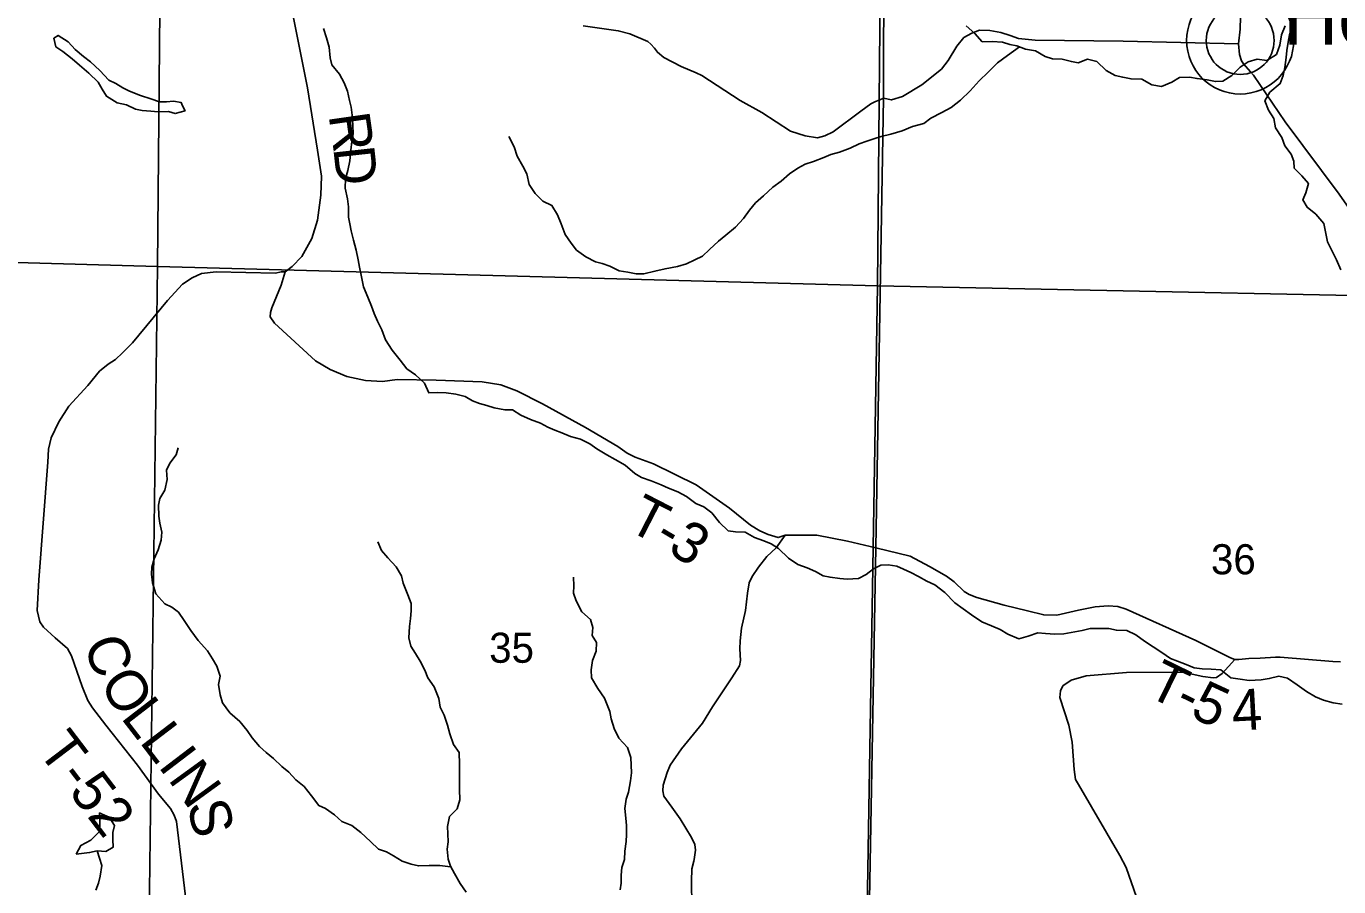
# Model space of a CAD drawing. Extents: x 2043100 to 2470832, y 443715 to 810583.
# Drawn here: x 2214757 to 2224382, y 640149 to 646463 of the extents above; entities that cross this region are included whole.
import ezdxf

# ---------------------------------------------------------------- set-up
doc = ezdxf.new("R2010")
doc.units = 0
for name, color, linetype in [('GM_X_County_Road', 7, 'Continuous'), ('GM_X_Minor_Lake', 7, 'Continuous'), ('GM_X_Minor_River', 7, 'Continuous'), ('GM_X_Section', 7, 'Continuous'), ('GM_X_Section_Text', 7, 'Continuous'), ('GM_X_Township', 7, 'Continuous'), ('GM_X_Township_Road', 7, 'Continuous'), ('GM_X_Township_Road_Text', 7, 'Continuous'), ('GM_X_Township_ROW', 7, 'Continuous'), ('GM_X_Unincorporated', 7, 'Continuous'), ('GM_X_Unincorporated_Location', 7, 'Continuous'), ('GM_X_Unincorporated_Text', 7, 'Continuous')]:
    doc.layers.add(name, color=color, linetype=linetype)

msp = doc.modelspace()

# ---------------------------------------------------------------- linework, layer by layer
at = {"layer": 'GM_X_County_Road'}
for points in [[(2223646.7, 646334.1), (2223660.6, 646442.3), (2223666.4, 646716.6), (2223658.3, 646784.7), (2223622.2, 646968.8), (2223543.9, 647323.1), (2223523.9, 647361.1), (2223491.9, 647403.1)], [(2224955.8, 644449.9), (2224913.7, 644493.9), (2224837.7, 644581.9), (2224385.3, 645230), (2223989, 645762), (2223756.8, 646104), (2223734.8, 646128), (2223684.8, 646186), (2223668.8, 646208), (2223654.7, 646256), (2223646.7, 646334.1)]]:
    msp.add_lwpolyline(points, dxfattribs=at)
at = {"layer": 'GM_X_Minor_Lake'}
for points in [[(2215903.8, 645879.6), (2215893.1, 645902.2), (2215837.1, 645912.1), (2215785.2, 645907.9), (2215733.2, 645907.7), (2215671.1, 645929.5), (2215595.1, 645955.2), (2215515, 645987), (2215465, 646010.8), (2215414.9, 646042.7), (2215362.9, 646066.5), (2215296.7, 646138.4), (2215228.5, 646200.2), (2215176.4, 646240), (2215116.3, 646291.9), (2215064.1, 646347.7), (2214992, 646395.5), (2214958.1, 646375.4)], [(2214958.1, 646375.4), (2214974.3, 646311.4), (2215024.4, 646277.5), (2215094.5, 646223.7), (2215146.6, 646177.9), (2215216.8, 646118.1), (2215284.9, 646052.3), (2215313.1, 646000.3), (2215345.2, 645948.4), (2215423.3, 645900.6), (2215491.3, 645884.8), (2215557.4, 645853), (2215607.4, 645845.2), (2215671.4, 645839.4), (2215723.4, 645835.6), (2215799.4, 645835.9), (2215849.4, 645822), (2215921.3, 645842.3), (2215903.8, 645879.6)], [(2215313.6, 640682.4), (2215295, 640690.3), (2215297.2, 640620.2), (2215293.4, 640554.2), (2215229.6, 640489.9), (2215157.7, 640451.7), (2215121.9, 640387.5)], [(2215121.9, 640387.5), (2215221.9, 640399.8), (2215277.8, 640412), (2215339.8, 640408.2), (2215393.7, 640438.4), (2215391.5, 640496.5), (2215391.3, 640546.5), (2215403.2, 640598.6), (2215365, 640660.5), (2215313.6, 640682.4)]]:
    msp.add_lwpolyline(points, dxfattribs=at)
at = {"layer": 'GM_X_Minor_River'}
for points in [[(2223990.1, 646464.6), (2223962.3, 646400.4), (2223950.6, 646324.3), (2223926.8, 646256.2), (2223855, 646211.9), (2223783, 646221.7), (2223719, 646201.4), (2223659.2, 646163.2), (2223597.4, 646100.9), (2223531.5, 646058.7), (2223477.6, 646056.5), (2223417.6, 646068.3), (2223343.6, 646078), (2223287.6, 646089.8), (2223215.6, 646087.6), (2223157.7, 646053.4), (2223081.8, 646021.1), (2223011.8, 646032.8), (2222937.7, 646074.6), (2222859.8, 646076.4), (2222797.8, 646088.2), (2222741.7, 646100), (2222675.7, 646137.8), (2222607.5, 646203.6), (2222539.5, 646221.4), (2222471.6, 646193.1), (2222421.6, 646202.9), (2222353.5, 646220.7), (2222283.6, 646224.5), (2222229.5, 646240.3), (2222157.4, 646282.1), (2222085.4, 646293.8), (2222021.4, 646317.7), (2221971.4, 646327.5), (2221917.3, 646345.3), (2221841.4, 646351.1), (2221767.4, 646348.8), (2221713.2, 646408.7), (2221651.1, 646464.5)], [(2224042.1, 646468.7), (2224020.3, 646400.6), (2224012.5, 646346.5), (2224002.7, 646284.5), (2223996.8, 646232.4), (2223987.1, 646160.3), (2223975.2, 646100.2), (2223953.4, 646042.1), (2223877.6, 645977.8), (2223839.8, 645915.6), (2223866, 645847.7), (2223906.2, 645785.8), (2223918.4, 645717.8), (2223964.6, 645645.8), (2223986.8, 645585.9), (2224032.9, 645524), (2224053.1, 645472), (2224055.2, 645422), (2224111.4, 645366.2), (2224159.5, 645308.3), (2224141.7, 645240.2), (2224117.9, 645190), (2224150.1, 645134.1), (2224214.2, 645084.3), (2224272.4, 645016.4), (2224286.6, 644942.4)], [(2216997.9, 646178.2), (2216985.7, 646230.2), (2216979.5, 646308.3), (2216959.3, 646378.3), (2216937.1, 646446.2)], [(2222040.5, 646310.6), (2221953.6, 646247.4), (2221879.8, 646195.1), (2221810.1, 646124.8), (2221744.3, 646062.5), (2221678.5, 645988.2), (2221608.7, 645919.9), (2221540.9, 645865.7), (2221471.1, 645829.4), (2221391.2, 645787.1), (2221339.4, 645748.9), (2221255.5, 645726.6), (2221179.6, 645696.3), (2221097.7, 645670), (2221025.8, 645653.7), (2220973.9, 645635.5), (2220921.9, 645619.3), (2220866, 645599.1), (2220800.1, 645568.9), (2220722.2, 645538.6), (2220658.3, 645522.4), (2220606.4, 645500.2), (2220530.5, 645469.9), (2220468.6, 645451.7), (2220414.7, 645421.4), (2220354.9, 645379.2), (2220293.1, 645327), (2220231.2, 645280.7), (2220163.4, 645218.4), (2220105.6, 645166.2), (2220061.8, 645112), (2220018, 645051.8), (2219958.2, 644987.5), (2219888.4, 644929.3), (2219834.6, 644885), (2219766.8, 644824.8), (2219716.9, 644774.6), (2219659, 644748.3), (2219599.1, 644720.1), (2219533.2, 644699.9), (2219441.3, 644683.5), (2219367.4, 644665.3), (2219285.5, 644647), (2219229.5, 644646.8), (2219167.5, 644658.6), (2219105.5, 644668.4), (2219037.4, 644702.2), (2218981.4, 644722), (2218931.4, 644733.8), (2218861.3, 644769.6), (2218793.2, 644819.4), (2218753, 644871.3), (2218708.9, 644935.2), (2218678.7, 645013.2), (2218652.5, 645079.1), (2218612.3, 645147), (2218546.2, 645178.8), (2218488.1, 645234.7), (2218445.9, 645302.6), (2218427.7, 645378.6), (2218399.5, 645436.5), (2218357.3, 645510.4), (2218335.1, 645578.4), (2218294.9, 645654.3)], [(2221688, 642143.4), (2221567.8, 642233), (2221493.6, 642308.8), (2221421.4, 642364.6), (2221361.4, 642390.4), (2221299.3, 642424.3), (2221243.2, 642454.1), (2221191.2, 642479.9), (2221141.1, 642499.8), (2221077.1, 642511.6), (2221025.2, 642507.4), (2220969.3, 642481.2), (2220917.4, 642439), (2220861.5, 642410.8), (2220777.6, 642406.4), (2220723.6, 642410.3), (2220651.6, 642420), (2220601.6, 642429.9), (2220545.5, 642461.7), (2220483.5, 642489.5), (2220415.4, 642513.3), (2220347.3, 642559.1), (2220273.1, 642630.9), (2220221, 642664.7), (2220165, 642686.6), (2220096.9, 642710.3), (2220028.9, 642750.1), (2219958.9, 642753.9), (2219904.9, 642759.7), (2219840.7, 642821.5), (2219784.5, 642893.4), (2219726.4, 642935.2), (2219666.4, 642961), (2219598.3, 643012.8), (2219536.2, 643046.7), (2219468.1, 643074.4), (2219412.1, 643098.3), (2219340, 643128), (2219270, 643151.8), (2219219.9, 643181.7), (2219149.8, 643241.5), (2219075.7, 643283.2), (2219015.6, 643319.1), (2218941.5, 643360.8), (2218889.4, 643398.7), (2218821.3, 643432.5), (2218749.3, 643452.2), (2218685.2, 643480), (2218633.2, 643497.9), (2218583.2, 643521.7), (2218529.1, 643549.6), (2218455, 643577.3), (2218385, 643609.1), (2218322.9, 643648.9), (2218266.9, 643648.7), (2218188.9, 643662.5), (2218134.9, 643680.3), (2218080.8, 643694.1), (2218028.8, 643714), (2217974.7, 643745.8), (2217906.7, 643763.6), (2217836.7, 643773.3), (2217772.7, 643775.1), (2217708.8, 643772.9), (2217678.6, 643842.9), (2217610.4, 643904.7), (2217548.3, 643948.5), (2217500.1, 644012.4), (2217439.9, 644086.2), (2217391.7, 644162.1), (2217365.5, 644234.1), (2217333.3, 644298), (2217309.2, 644354), (2217289, 644407.9), (2217262.8, 644473.9), (2217230.6, 644549.8), (2217212.4, 644635.8), (2217200.2, 644695.8), (2217190.1, 644749.8), (2217175.8, 644819.8), (2217155.6, 644891.8), (2217139.4, 644961.8), (2217129.3, 645011.8), (2217121.1, 645061.8), (2217120.9, 645137.9), (2217112.7, 645195.9), (2217096.5, 645273.9), (2217098.3, 645342), (2217116.1, 645404.1), (2217129.9, 645474.2), (2217137.7, 645554.3), (2217143.5, 645616.3), (2217153.3, 645672.4), (2217151.1, 645736.4), (2217146.9, 645810.5), (2217138.7, 645868.5), (2217128.6, 645918.5), (2217112.4, 645986.5), (2217088.2, 646046.5), (2217054, 646110.4), (2216997.9, 646178.2)], [(2224286.6, 644942.4), (2224300.7, 644880.4), (2224339, 644802.5), (2224367.1, 644748.6), (2224397.3, 644674.6)], [(2217868.8, 640295.9), (2217791.1, 640304.6), (2217711.1, 640304.3), (2217633.2, 640302.1), (2217579.2, 640313.9), (2217513.1, 640337.7), (2217451, 640375.5), (2217399, 640405.3), (2217340.9, 640425.2), (2217280.8, 640481), (2217210.6, 640546.8), (2217144.5, 640598.6), (2217072.4, 640626.4), (2217018.3, 640676.2), (2216952.2, 640724), (2216902.1, 640745.9), (2216850, 640815.8), (2216793.8, 640883.6), (2216733.6, 640933.4), (2216683.5, 640989.3), (2216631.4, 641031.2), (2216571.2, 641091), (2216517.1, 641132.8), (2216467, 641178.7), (2216412.9, 641240.5), (2216376.7, 641294.5), (2216322.5, 641360.3), (2216250.4, 641426.1), (2216196.2, 641498), (2216180, 641558), (2216167.8, 641634), (2216179.6, 641694.1), (2216155.4, 641766.1), (2216123.2, 641822), (2216087.1, 641879.9), (2216016.9, 641955.7), (2215964.7, 642029.6), (2215914.5, 642101.5), (2215874.3, 642163.4), (2215824.2, 642201.2), (2215772.2, 642225.1), (2215708, 642296.9), (2215681.7, 642378.9), (2215675.6, 642442.9), (2215677.4, 642492.9), (2215695.2, 642555.1), (2215725, 642621.2), (2215746.8, 642691.3), (2215750.6, 642751.4), (2215736.4, 642815.4), (2215728.3, 642867.4), (2215726, 642947.5), (2215735.9, 642997.5), (2215773.7, 643057.7), (2215789.4, 643135.8), (2215785.2, 643205.9), (2215809.1, 643256), (2215856.9, 643318.2), (2215870.7, 643368.3)], [(2217983.6, 640109.1), (2217939.4, 640173), (2217897.2, 640246.9), (2217867.1, 640298.9), (2217850.9, 640350.8), (2217844.7, 640424.9), (2217850.5, 640478.9), (2217848.4, 640537), (2217846.2, 640591), (2217862, 640665.1), (2217917.8, 640721.4), (2217937.6, 640787.5), (2217935.4, 640861.5), (2217933.2, 640921.5), (2217933, 640991.6), (2217934.8, 641047.7), (2217932.6, 641133.7), (2217890.4, 641191.6), (2217864.2, 641271.6), (2217846, 641335.6), (2217821.8, 641407.5), (2217793.6, 641465.5), (2217783.4, 641529.5), (2217747.2, 641615.4), (2217703, 641681.3), (2217678.8, 641737.3), (2217644.7, 641805.2), (2217610.5, 641861.1), (2217576.4, 641913.1), (2217562.2, 641975.1), (2217567.9, 642057.2), (2217573.8, 642117.2), (2217579.6, 642173.3), (2217579.4, 642227.3), (2217555.2, 642291.3), (2217521, 642377.2), (2217508.9, 642429.2), (2217468.7, 642497.1), (2217408.5, 642561), (2217362.4, 642616.8), (2217334.2, 642678.8)], [(2219113.1, 640125), (2219120.9, 640175.1), (2219120.8, 640233.1), (2219124.6, 640289.2), (2219144.4, 640349.3), (2219146.2, 640409.3), (2219156, 640481.4), (2219159.8, 640531.5), (2219159.6, 640597.5), (2219153.5, 640651.6), (2219147.3, 640723.6), (2219157.1, 640791.7), (2219172.9, 640843.8), (2219188.7, 640925.9), (2219194.5, 640983.9), (2219194.3, 641040), (2219190.1, 641098), (2219165.9, 641170), (2219101.8, 641239.8), (2219067.6, 641309.8), (2219047.4, 641381.7), (2219037.2, 641435.7), (2218996.9, 641533.7), (2218948.7, 641603.6), (2218902.5, 641681.5), (2218900.3, 641739.5), (2218910.1, 641809.6), (2218935.9, 641877.7), (2218939.7, 641939.8), (2218907.6, 641991.7), (2218911.4, 642051.8), (2218895.2, 642109.8), (2218831.1, 642165.6), (2218788.9, 642245.5), (2218770.7, 642303.5), (2218772.6, 642355.5), (2218770.4, 642421.5)], [(2224406.8, 641488.3), (2224340.8, 641498.1), (2224270.8, 641517.8), (2224212.8, 641541.7), (2224146.7, 641581.5), (2224076.5, 641631.2), (2224006.4, 641679), (2223942.4, 641692.8), (2223872.5, 641676.6), (2223812.5, 641666.4), (2223726.6, 641662.1), (2223660.6, 641671.8), (2223590.6, 641681.6), (2223518.4, 641739.4), (2223446.5, 641745.2), (2223380.5, 641746.9), (2223322.5, 641754.8), (2223262.4, 641780.5), (2223200.4, 641804.4), (2223148.3, 641824.2), (2223084.2, 641868), (2222958, 641951.6), (2222893.9, 641997.4), (2222827.9, 642029.2), (2222751.9, 642031), (2222695.9, 642042.8), (2222615.9, 642044.5), (2222559.9, 642044.3), (2222500, 642028.1), (2222448.1, 642019.9), (2222366.1, 642005.6), (2222300.2, 642001.4), (2222232.2, 642007.2), (2222176.2, 642011), (2222104.3, 641986.7), (2222036.4, 641968.5), (2221956.3, 642002.2), (2221900.2, 642036), (2221836.2, 642063.8), (2221764.1, 642093.6), (2221688, 642143.4)], [(2215266.7, 640123.8), (2215286.5, 640175.9), (2215298.3, 640226), (2215310.1, 640304.1), (2215277.8, 640412)]]:
    msp.add_lwpolyline(points, dxfattribs=at)
at = {"layer": 'GM_X_Section'}
for points in [[(2210437.6, 650213.3), (2215768.5, 650088.7), (2215718.4, 644700.1), (2210365.8, 644850.6)], [(2215768.5, 650088.7), (2221049.8, 649971.6), (2220999.9, 644558.9), (2215718.4, 644700.1)], [(2221049.8, 649971.6), (2226377.3, 649830.9), (2226378.6, 649710.8), (2226283.1, 644449.8), (2220999.9, 644558.9)], [(2210365.8, 644850.6), (2215718.4, 644700.1), (2215649.9, 639357.3), (2215529.7, 639359.7), (2210345.4, 639550.4)], [(2220999.9, 644558.9), (2220911.1, 639239.9), (2215649.9, 639357.3), (2215718.4, 644700.1)], [(2226283.1, 644449.8), (2226281.7, 644387.8), (2226228.4, 639113.1), (2220911.1, 639239.9), (2220999.9, 644558.9)]]:
    msp.add_lwpolyline(points, close=True, dxfattribs=at)
at = {"layer": 'GM_X_Township'}
for points in [[(2221192, 660298.5), (2221175.2, 657998.8), (2221148.7, 653364.1), (2221047.8, 648017.8), (2221044, 645934.3), (2220986.4, 642634.5), (2220927.1, 639237.4), (2219619.4, 639265.9), (2216075, 639353.1), (2210326.8, 639537.9), (2204968.7, 639659.7), (2200443.3, 639770.7), (2194113.9, 639990), (2194110.3, 640430.4), (2194154.4, 645194.2), (2194418.6, 656109.1), (2194455.6, 656593), (2194569.9, 662033.3)], [(2232922, 639010.4), (2230294.1, 639053.5), (2227395.5, 639101), (2225149.7, 639137.8), (2223066.2, 639196.9), (2220927.1, 639237.4), (2220986.4, 642634.5), (2221044, 645934.3), (2221047.8, 648017.8), (2221148.7, 653364.1), (2221175.2, 657998.8), (2221192, 660298.5)]]:
    msp.add_lwpolyline(points, dxfattribs=at)
at = {"layer": 'GM_X_Township_Road'}
for points in [[(2216654.5, 644659.9), (2216706.4, 644700), (2216778.3, 644772.2), (2216850.2, 644904.5), (2216892.1, 645040.7), (2216917.9, 645222.9), (2216921.8, 645363.1), (2216893.7, 645553.3), (2216819.3, 646011.7), (2216696.9, 646622.2), (2216662.7, 646858.4)], [(2218842.2, 646465.2), (2219098.2, 646429.5), (2219182.2, 646407.6), (2219314.2, 646349.7), (2219338.2, 646331.8), (2219364.2, 646301.8), (2219386.2, 646271.8), (2219432.2, 646233.8), (2219560.2, 646167.9), (2219670.2, 646120), (2219712.2, 646102), (2219991.7, 645918.7), (2220152.1, 645830.8), (2220361.6, 645693.7), (2220470.2, 645657.5), (2220560.3, 645642.8), (2220614.3, 645658.9), (2220674.2, 645687), (2220878, 645839.5), (2220951.4, 645892.3), (2220956, 645895.6), (2220985.9, 645909.7), (2221013.1, 645921.2)], [(2221013.1, 645921.2), (2221044, 645934.3), (2221101.9, 645921.9), (2221183.8, 645948), (2221323.7, 646032.3), (2221469.6, 646148.7), (2221517.5, 646210.8), (2221581.4, 646317.1), (2221633.3, 646379.2), (2221691.3, 646411.3), (2221747.3, 646433.4), (2221823.2, 646431.5), (2221903.2, 646417.6), (2221973.2, 646393.7), (2222033.2, 646371.8), (2222157.2, 646360), (2222800.9, 646352.9), (2223646.7, 646334.1)], [(2215924.5, 640077.6), (2215858, 640628.1), (2215842, 640674.2), (2215814, 640722.2), (2215725.9, 640828.2), (2215571.8, 641040.2), (2215341.6, 641334.2), (2215243.6, 641462.2), (2215209.5, 641516.2), (2215167.5, 641618.2), (2215089.3, 641842.4), (2215059.3, 641896.4), (2214969.2, 641976.4), (2214883.2, 642052.3), (2214857.2, 642092.3), (2214837.1, 642176.4), (2214848.9, 642400.7), (2214914.2, 643263.7), (2214920.1, 643359.9), (2214940.1, 643442), (2214995.9, 643560.2), (2215069.8, 643674.5), (2215209.6, 643826.8), (2215293.5, 643931.1), (2215357.5, 643983.2), (2215411.4, 644017.3), (2215463.4, 644065.5), (2215535.3, 644139.7), (2215792.9, 644450.4), (2215902.8, 644570.7), (2215972.7, 644616.9), (2216042.7, 644649), (2216148.6, 644661.2), (2216584.5, 644651.8), (2216626.5, 644659.9), (2216654.5, 644659.9)], [(2220322.2, 642728.9), (2220270.8, 642711), (2220196.8, 642732.9), (2220136.8, 642760.9), (2220068.8, 642800.8), (2219914.7, 642926.7), (2219668.7, 643096.6), (2219356.7, 643252.3), (2219222.7, 643300.1), (2219164.7, 643330.1), (2219094.7, 643378), (2218858.6, 643517.9), (2218542.6, 643691.6), (2218354.6, 643787.4), (2218236.6, 643831.3), (2218100.6, 643853.1), (2217762.7, 643864.6), (2217476.8, 643870.2), (2217368.9, 643856), (2217244.9, 643863.9), (2217106.9, 643891.7), (2216984.9, 643943.6), (2216876.9, 644007.5), (2216576.8, 644283.4), (2216546.8, 644329.4), (2216548.7, 644363.4), (2216556.7, 644395.5), (2216626.5, 644563.8), (2216654.5, 644659.9)], [(2220481.9, 642728.9), (2220322.2, 642728.9)], [(2224394.1, 641798.1), (2224338.1, 641802), (2223952.2, 641833.5), (2223918.2, 641833.4), (2223806.3, 641825.2), (2223723.1, 641822.7), (2223649.2, 641817), (2223620.3, 641816.9), (2223588.3, 641828.9), (2223334.3, 641956.7), (2222824.3, 642186.2), (2222762.3, 642206.1), (2222690.4, 642210), (2222596.4, 642201.9), (2222474.5, 642177.7), (2222314.5, 642141.4), (2222218.6, 642143.2), (2222098.6, 642173.1), (2221928.6, 642214.9), (2221728.6, 642270.7), (2221672.6, 642292.6), (2221634.6, 642314.6), (2221562.6, 642386.6), (2221506.6, 642426.5), (2221380.6, 642498.4), (2221239.5, 642573.8), (2220986.4, 642634.5), (2220778.6, 642683.9), (2220553.7, 642728.9), (2220486.3, 642728.9), (2220481.9, 642728.9)], [(2222986.2, 639788.9), (2222985.9, 639790.4), (2222982.2, 639821.7), (2222976.2, 639871.8), (2222900, 640071.9), (2222823.9, 640290), (2222777.8, 640378.1), (2222473.5, 640898.2), (2222451.5, 640936.2), (2222441.4, 641008.3), (2222427.3, 641210.5), (2222403.2, 641334.6), (2222337, 641536.7), (2222343, 641586.8), (2222358.9, 641622.9), (2222418.9, 641665), (2222530.8, 641697.2), (2222824.7, 641721.7), (2223240.6, 641722.3), (2223384.5, 641692.5), (2223460.5, 641682.6), (2223486.5, 641684.6), (2223528.5, 641712.7), (2223620.3, 641816.9)]]:
    msp.add_lwpolyline(points, dxfattribs=at)
at = {"layer": 'GM_X_Township_ROW'}
for points in [[(2219654.4, 640348.7), (2219664.9, 640417.5), (2219660.8, 640459.5), (2219636.8, 640509.6), (2219552.7, 640647.6), (2219490.7, 640731.6), (2219432.6, 640813.6), (2219424.6, 640851.6), (2219428.6, 640893.7), (2219456.5, 640987.8), (2219478.4, 641039.9), (2219562.3, 641160.2), (2219716.1, 641348.6), (2219790, 641468.9), (2219931.8, 641681.3), (2219987.7, 641769.5), (2219995.6, 641809.6), (2219989.6, 641893.7), (2219991.5, 641953.7), (2220001.4, 642045.9), (2220031.3, 642176.1), (2220045.2, 642302.2), (2220059.1, 642378.3), (2220081.1, 642424.4), (2220127, 642492.6), (2220186.9, 642572.7), (2220256.8, 642634.9), (2220322.2, 642728.9)], [(2219645.6, 639467), (2219635.9, 640189.1), (2219638.6, 640281), (2219652.6, 640336.6), (2219654.4, 640348.7)]]:
    msp.add_lwpolyline(points, dxfattribs=at)
at = {"layer": 'GM_X_Unincorporated'}
for radius in [392.8, 249]:
    msp.add_circle((2223659.6, 646358.1), radius, dxfattribs=at)
at = {"layer": 'GM_X_Unincorporated_Location'}
msp.add_line((2223659.6, 646358.1), (2223659.6, 646358.1), dxfattribs=at)

# ---------------------------------------------------------------- texts
at = {"layer": 'GM_X_Section_Text'}
for s, p in [('36', (2223445.2, 642441.2)), ('35', (2218152, 641792.2))]:
    msp.add_text(s, height=220.83, rotation=0.00001, dxfattribs=at).set_placement(p)
at = {"layer": 'GM_X_Township_Road_Text'}
for s, rotation, p in [('R', 278.10196, (2216973.7, 645810.5)), ('D', 276.22676, (2217008.1, 645569.1)), ('T', 332.76222, (2219152.5, 642772.6)), ('3', 326.38643, (2219450.6, 642611.8)), ('-', 329.5115, (2219348.1, 642672)), ('C', 290.44596, (2215172.6, 641931.1)), ('O', 301.70941, (2215287, 641642.5)), ('T', 333.96011, (2222963.5, 641555.7)), ('5', 335.25921, (2223282.7, 641400.1)), ('L', 307.65054, (2215445, 641390)), ('-', 334.07064, (2223165.7, 641456.9)), ('4', 3.01686, (2223604.6, 641293.2)), ('L', 307.3559, (2215581.9, 641212.6)), ('T-52', 307.28119, (2214833.1, 641147.2)), ('I', 307.33825, (2215718, 641034.3)), ('N', 305.98104, (2215791.6, 640937.8)), ('S', 283.81269, (2215933.9, 640751.9))]:
    msp.add_text(s, height=300, rotation=rotation, dxfattribs=at).set_placement(p)
at = {"layer": 'GM_X_Unincorporated_Text'}
msp.add_text('Hoskinsville', height=416.667, rotation=0.00001, dxfattribs=at).set_placement((2223975.4, 646326.5))

doc.saveas('drawing.dxf')
